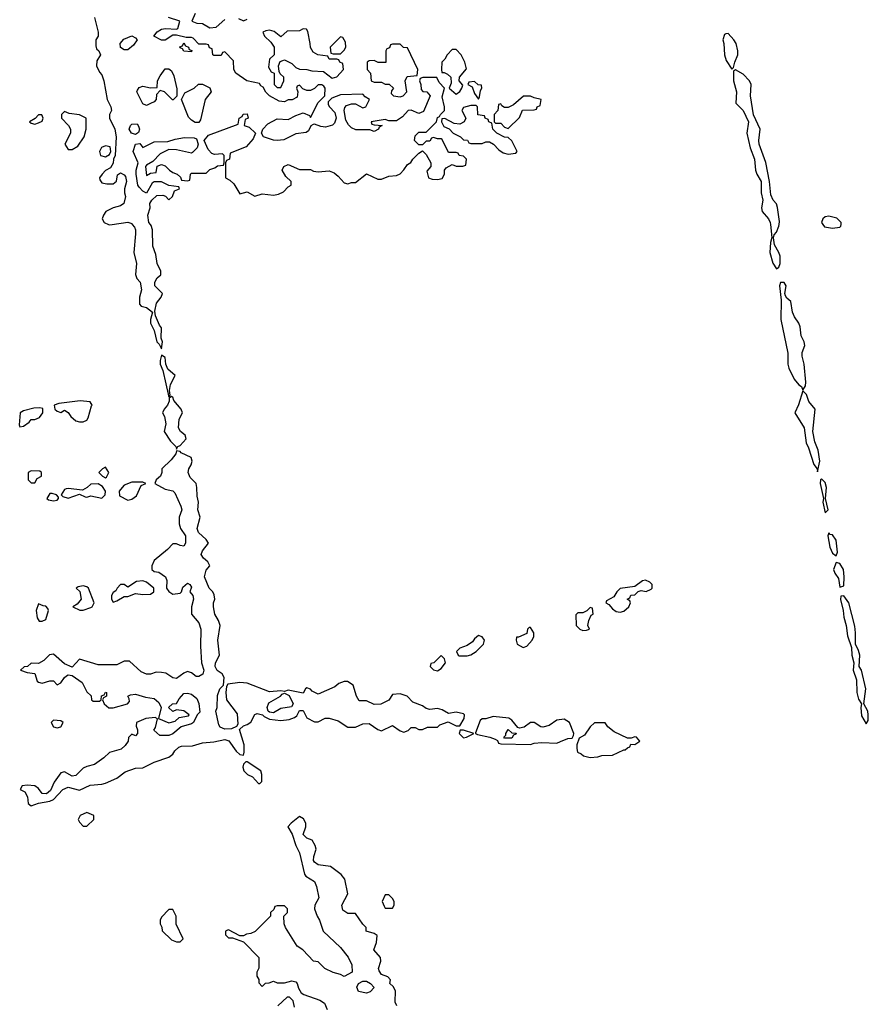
# Model space of a CAD drawing. Header units: inches. Extents: x 2380053 to 2584298, y 380219 to 546618.
# Tile 298 of 656: x 2470489 to 2475042, y 515818 to 521098. Entities that reach past the tile are written whole.
import ezdxf

# ---------------------------------------------------------------- set-up
doc = ezdxf.new("R2010")
doc.units = ezdxf.units.IN
doc.header["$MEASUREMENT"] = 0
doc.layers.add('C4571', color=7, linetype='Continuous')
doc.layers.add('C4572', color=7, linetype='Continuous')

msp = doc.modelspace()

# ---------------------------------------------------------------- linework, layer by layer
at = {"layer": 'C4571', "color": 2, "elevation": 58}
for points in [[(2470965.3, 520000), (2470970, 519998), (2470984.3, 520000)], [(2471093.3, 520000), (2471104.5, 519984.5), (2471110.6, 519970), (2471110.6, 519950), (2471100.7, 519850), (2471114.9, 519790), (2471110.9, 519730.9), (2471118, 519710), (2471134.8, 519690), (2471142.8, 519650), (2471131.3, 519610), (2471131.6, 519571.6), (2471141, 519561), (2471170, 519554.8), (2471201, 519530), (2471191, 519490), (2471191.3, 519470), (2471210.8, 519430.8), (2471224, 519370), (2471237.3, 519357.3), (2471250, 519332), (2471256, 519370), (2471248.7, 519390), (2471250, 519446), (2471239.5, 519459.5), (2471217.2, 519510), (2471214.8, 519534.8), (2471222.7, 519577.3), (2471247.3, 519610), (2471256, 519630), (2471213.6, 519670), (2471213.6, 519690), (2471226.9, 519713.1), (2471246, 519730), (2471246, 519750), (2471227, 519790), (2471218.9, 519838.9), (2471203.3, 519883.3), (2471200.9, 519970), (2471194.2, 519994.2), (2471190, 520000)], [(2474516.6, 520000), (2474524.7, 519930), (2474516.9, 519903.1), (2474514, 519850), (2474530, 519792), (2474550, 519761), (2474562, 519770), (2474569, 519790), (2474569, 519830), (2474562.7, 519850), (2474538, 519890), (2474532.5, 519927.5), (2474536.5, 519943.5), (2474550, 519958), (2474562.7, 519990), (2474563.7, 520000)], [(2474797.2, 520000), (2474806.2, 519986.2), (2474850, 519979.3), (2474890, 519984.7), (2474895.3, 519990), (2474895.7, 520000)], [(2472512.3, 515810), (2472503.7, 515830), (2472505.2, 515890), (2472493.6, 515913.6), (2472475.3, 515930), (2472478, 515950), (2472464.7, 515964.7), (2472430, 515978), (2472416.9, 515996.9), (2472413.6, 516010), (2472426.6, 516050), (2472425.2, 516070), (2472389.3, 516110), (2472404, 516150), (2472407.3, 516187.3), (2472390, 516198), (2472348, 516210), (2472348, 516230), (2472330, 516248), (2472290, 516305.2), (2472250, 516305.6), (2472223.1, 516323.1), (2472216.9, 516350), (2472249.2, 516410), (2472234, 516490), (2472214.5, 516514.5), (2472157, 516557), (2472090, 516565.6), (2472070, 516581.2), (2472065.1, 516590), (2472067, 516610), (2472079, 516650), (2472074, 516670), (2472057.5, 516697.5), (2472029.4, 516709.4), (2472009.4, 516729.4), (2472024, 516770), (2472024, 516790), (2472012.3, 516812.3), (2471990, 516825.2), (2471944.7, 516790), (2471926.8, 516770), (2471950.7, 516730.7), (2471970.8, 516670), (2471990.7, 516630), (2472016.8, 516516.8), (2472024.9, 516504.9), (2472070, 516476), (2472081, 516450), (2472094, 516390), (2472072, 516350), (2472071.3, 516330), (2472084.7, 516290), (2472098, 516270), (2472118, 516210), (2472210, 516122), (2472250.9, 516070.9), (2472271, 516030), (2472272, 515990), (2472230, 515968), (2472210, 515978), (2472170, 515988), (2472126, 516010), (2472090, 516046), (2472066, 516050), (2472008, 516110), (2471978, 516130), (2471915.3, 516230), (2471908, 516250), (2471906, 516290), (2471926, 516310), (2471926, 516330), (2471910, 516346), (2471870, 516346), (2471858, 516342), (2471852.7, 516327.3), (2471834, 516310), (2471834, 516290), (2471752, 516208), (2471730, 516198), (2471705.4, 516194.6), (2471690, 516186), (2471670, 516186), (2471610, 516218), (2471603.6, 516216.4), (2471594, 516210), (2471594, 516190), (2471610, 516174), (2471630, 516174), (2471690, 516154), (2471772, 516070), (2471772.7, 516012.7), (2471762, 515990), (2471762, 515970), (2471771.6, 515951.6), (2471772.7, 515932.7), (2471790, 515914), (2471808.4, 515931.6), (2471827.3, 515932.7), (2471850, 515942), (2471870, 515934), (2471910, 515934), (2471950, 515944.7), (2471970, 515938), (2471978, 515930), (2471984.7, 515904.7), (2471999.6, 515879.6), (2472014, 515870), (2472099.8, 515839.8), (2472123.6, 515823.6), (2472138, 515790)], [(2471963.1, 515803.1), (2471956.4, 515836.4), (2471936.4, 515856.4), (2471923.6, 515856.4), (2471874, 515810)]]:
    msp.add_lwpolyline(points, dxfattribs=at)
for points in [[(2474590, 519688.7), (2474571.6, 519688.4), (2474564.9, 519670), (2474574, 519594), (2474572.4, 519490), (2474610.4, 519310.3), (2474610.4, 519250), (2474614.9, 519230), (2474644.9, 519170), (2474670, 519139.3), (2474684, 519130), (2474690, 519112), (2474705.2, 519134.8), (2474706.8, 519153.2), (2474698, 519250), (2474687.2, 519292.8), (2474687.3, 519312.7), (2474701.2, 519350), (2474697.2, 519370), (2474682.5, 519402.5), (2474677.2, 519450), (2474669.3, 519470), (2474645.1, 519505.1), (2474635.4, 519530), (2474626, 519586), (2474604.4, 519604.4), (2474597, 519617), (2474594.5, 519630), (2474601.2, 519670)], [(2471250, 519298), (2471242, 519270), (2471242, 519250), (2471256.7, 519216.7), (2471290, 519074), (2471296.4, 519083.6), (2471292.3, 519110), (2471298.7, 519141.3), (2471322.7, 519190), (2471284.2, 519224.2), (2471273.3, 519250), (2471270, 519286)], [(2471303.6, 519076.4), (2471291.6, 519068.4), (2471291.6, 519051.6), (2471282, 519030), (2471264.7, 519010), (2471256, 518990), (2471266.8, 518970), (2471274, 518930), (2471264.7, 518890), (2471298.4, 518838.4), (2471326.8, 518810), (2471330, 518794), (2471338, 518810), (2471350, 518814), (2471382.7, 518850), (2471377.2, 518870), (2471351.8, 518890), (2471341.1, 518910), (2471344.4, 518955.6), (2471362.7, 518990), (2471355.1, 519010), (2471316.1, 519056.1), (2471310, 519074)], [(2474690, 519108), (2474667.2, 519032.8), (2474647.3, 518990), (2474697.3, 518910), (2474708.6, 518828.6), (2474721.6, 518801.6), (2474750, 518712), (2474766.8, 518690), (2474770, 518674), (2474782.7, 518730), (2474772.3, 518790), (2474754.5, 518834.5), (2474745.2, 518890), (2474757, 519010), (2474723.7, 519050), (2474710, 519088)], [(2470597.2, 519017.2), (2470564.9, 519015.1), (2470510, 519001.2), (2470491.3, 518990), (2470485.4, 518925.4), (2470490, 518914), (2470510, 518918), (2470540.4, 518939.6), (2470550, 518954), (2470570, 518954), (2470594.6, 518965.4), (2470613.2, 518990), (2470613.6, 519013.6)], [(2470813.2, 519053.2), (2470699.6, 519040.4), (2470674, 519030), (2470678, 519010), (2470690, 518998), (2470710, 518992), (2470730, 519004.7), (2470750, 518991.3), (2470762.8, 518970), (2470790, 518946.8), (2470810, 518940.7), (2470830, 518941), (2470849.2, 518950.8), (2470857.2, 518962.8), (2470873.6, 519026.4), (2470878, 519030), (2470868, 519048)], [(2471330, 518786), (2471326, 518770), (2471302, 518738), (2471252, 518690), (2471252, 518670), (2471244.7, 518650), (2471222, 518630), (2471214, 518610), (2471270, 518581), (2471310, 518572), (2471321, 518561), (2471354, 518490), (2471358.8, 518470), (2471344.7, 518430), (2471345.4, 518394.6), (2471351, 518370), (2471378.8, 518330), (2471378.8, 518290), (2471370, 518275.3), (2471350, 518278), (2471330, 518288), (2471310, 518288), (2471282.8, 518257.2), (2471210, 518198), (2471198, 518170), (2471198, 518150), (2471210, 518138), (2471234.8, 518134.8), (2471272, 518110), (2471278, 518090), (2471276, 518050), (2471290, 518031.3), (2471310, 518018), (2471350, 518022), (2471358, 518030), (2471364.7, 518055.3), (2471390, 518076), (2471402, 518070), (2471410, 518054), (2471402, 518030), (2471418, 518010), (2471422, 517990), (2471411.1, 517948.9), (2471411.3, 517910), (2471450, 517862.8), (2471460.4, 517830), (2471458.5, 517738.5), (2471464, 517650), (2471476.3, 517610), (2471472.1, 517587.9), (2471450, 517575.1), (2471436, 517576), (2471410, 517595.3), (2471390, 517602), (2471370, 517594), (2471330, 517566), (2471310, 517568), (2471273.3, 517593.3), (2471250, 517598), (2471221.4, 517598.6), (2471190, 517589), (2471169.3, 517589.3), (2471140.2, 517600.2), (2471078, 517658), (2471050, 517658), (2471010, 517638), (2470910, 517639), (2470810, 517668), (2470770, 517626), (2470730, 517644), (2470670, 517695.1), (2470648.1, 517691.9), (2470618.4, 517661.6), (2470590, 517645.2), (2470550, 517648), (2470531.3, 517628.7), (2470512.7, 517627.3), (2470494, 517610), (2470530, 517598), (2470570, 517592), (2470582, 517550), (2470590, 517544.7), (2470610, 517541), (2470650, 517552), (2470670, 517552), (2470690, 517532), (2470710, 517542), (2470728.9, 517571.1), (2470740.2, 517579.8), (2470750, 517584.7), (2470770, 517582), (2470823.6, 517543.6), (2470850, 517494), (2470872.7, 517472.7), (2470874, 517450), (2470883.6, 517443.6), (2470916.4, 517443.6), (2470926, 517450), (2470927.3, 517472.7), (2470942, 517478), (2470950, 517492), (2470954, 517490), (2470954, 517470), (2470938, 517462), (2470934, 517450), (2470942, 517430), (2470967.7, 517407.7), (2470990, 517408), (2471068, 517430), (2471078, 517442), (2471076.4, 517456.4), (2471068.7, 517470), (2471083.1, 517476.9), (2471110, 517482), (2471164.5, 517464.5), (2471210, 517457.3), (2471236.1, 517436.1), (2471247.3, 517410), (2471234, 517350), (2471290, 517326.8), (2471323.1, 517336.9), (2471344, 517356), (2471395.3, 517364.7), (2471398, 517370), (2471370, 517392.3), (2471330, 517398), (2471310, 517388.7), (2471288, 517410), (2471308, 517430), (2471330, 517431), (2471343.9, 517456.1), (2471370, 517484.7), (2471390, 517486.8), (2471410, 517481), (2471438.8, 517458.8), (2471450.6, 517430.6), (2471454.8, 517385.2), (2471442, 517370), (2471422, 517330), (2471410, 517322), (2471354.8, 517305.2), (2471310, 517268.7), (2471290, 517259), (2471240.4, 517260.4), (2471208, 517288), (2471218, 517302), (2471228.4, 517348.4), (2471216, 517356), (2471166, 517350), (2471116, 517330), (2471114.8, 517310), (2471122, 517290), (2471122, 517270), (2471110, 517258), (2471090, 517266), (2471072, 517248), (2471071.3, 517230), (2471054.8, 517205.2), (2471034, 517186), (2470970, 517168.7), (2470940.7, 517139.3), (2470890, 517104), (2470850, 517094), (2470830, 517084), (2470790, 517045.2), (2470770, 517042), (2470730, 517064), (2470710, 517059), (2470674.8, 517010), (2470655.2, 516964.8), (2470633.7, 516946.3), (2470610, 516949), (2470590, 516975.3), (2470570, 516989), (2470530, 516994), (2470502, 516990), (2470492, 516970), (2470517.5, 516957.5), (2470530.5, 516930.5), (2470534.4, 516894.4), (2470550, 516882.8), (2470590, 516897.3), (2470650, 516907.3), (2470670, 516916), (2470721.2, 516970), (2470750, 516983), (2470810, 516967.3), (2470867.6, 516992.4), (2470930, 516998), (2470950, 517004), (2471010, 517031), (2471054.8, 517065.2), (2471110, 517084), (2471150, 517086), (2471210, 517116), (2471290, 517144), (2471310, 517158.8), (2471322, 517178), (2471342.5, 517197.5), (2471357.7, 517202.3), (2471415.8, 517204.2), (2471470, 517220.5), (2471530, 517224.9), (2471590, 517238), (2471610.4, 517230.4), (2471650, 517176), (2471670, 517158), (2471690, 517154), (2471694, 517170), (2471693.2, 517210), (2471668.4, 517291.6), (2471689, 517311), (2471710, 517318), (2471729.1, 517330.9), (2471750, 517372), (2471763.1, 517376.9), (2471791, 517371), (2471800.7, 517360.7), (2471830, 517346.8), (2471890, 517340.7), (2471934.6, 517345.4), (2471963.1, 517356.9), (2471975.3, 517364.7), (2471990, 517394), (2472010, 517394), (2472030, 517354), (2472070, 517332), (2472090, 517332), (2472128.4, 517351.6), (2472150, 517352), (2472198, 517338), (2472250, 517304.7), (2472290, 517304.7), (2472330, 517322), (2472363.6, 517323.6), (2472410, 517291.3), (2472430, 517284.7), (2472490, 517314), (2472530, 517284.7), (2472550, 517278), (2472573.6, 517286.4), (2472590, 517302), (2472610, 517302), (2472630, 517292), (2472650, 517292), (2472676.4, 517303.6), (2472730, 517304.7), (2472744, 517316), (2472788, 517332), (2472830, 517311.3), (2472850, 517312), (2472873.2, 517350), (2472875.3, 517370), (2472870, 517375.3), (2472830, 517384), (2472790, 517378), (2472756.5, 517396.5), (2472730, 517404), (2472690, 517399), (2472670, 517404), (2472650, 517419), (2472599, 517439), (2472568.7, 517470), (2472530, 517483.7), (2472490, 517479), (2472470, 517448.7), (2472427.3, 517427.3), (2472390, 517426), (2472350, 517446), (2472310, 517446), (2472295.3, 517470), (2472278, 517530), (2472248.4, 517548.4), (2472230, 517548.7), (2472201, 517539), (2472179.6, 517520.4), (2472090, 517482), (2472058, 517498), (2472050, 517508), (2472030, 517515.3), (2472022, 517510), (2472010, 517486), (2471930, 517502), (2471910, 517495.3), (2471890, 517499), (2471830, 517493.2), (2471710, 517539.3), (2471670, 517543.7), (2471606, 517534), (2471598, 517522), (2471594.8, 517490), (2471598.8, 517450), (2471655.9, 517375.9), (2471659.1, 517320.9), (2471651.6, 517308.4), (2471624.9, 517295.1), (2471590, 517293.3), (2471564.7, 517304.7), (2471557.2, 517317.2), (2471542, 517390), (2471548, 517410), (2471550, 517474), (2471562, 517510), (2471582, 517530), (2471585.2, 517570), (2471575.3, 517590), (2471548, 517608), (2471537.6, 517630), (2471538.7, 517650), (2471560.9, 517690), (2471552.7, 517770), (2471564, 517850), (2471556.5, 517876.5), (2471535.3, 517910), (2471529.3, 517950), (2471529.4, 517970), (2471536, 517990), (2471533.2, 518013.2), (2471525.2, 518030), (2471506, 518050), (2471480.7, 518110), (2471490, 518146), (2471509.3, 518170), (2471499, 518190), (2471474.5, 518210), (2471462, 518230), (2471469.5, 518250), (2471501.2, 518290), (2471489.4, 518310), (2471448.4, 518348.5), (2471440.5, 518370), (2471457, 518430), (2471445.2, 518470), (2471449, 518510), (2471442, 518542), (2471439.3, 518590), (2471436, 518610), (2471403.1, 518643.1), (2471393.6, 518670), (2471397, 518690), (2471409.3, 518710), (2471414, 518730), (2471409.3, 518749.3), (2471355.1, 518775.1), (2471350, 518782)], [(2470950, 518698), (2470934, 518690), (2470914, 518670), (2470934, 518650), (2470950, 518642), (2470955.3, 518644.7), (2470968, 518670)], [(2470550, 518678), (2470534, 518670), (2470534, 518630), (2470550, 518614), (2470570, 518614), (2470583.1, 518636.9), (2470606, 518650), (2470606, 518670), (2470596.4, 518676.4)], [(2470910, 518608.7), (2470870, 518608), (2470851, 518589), (2470825.4, 518574.6), (2470750, 518584), (2470738, 518582), (2470730, 518578), (2470712, 518550), (2470721, 518541), (2470750, 518531.3), (2470810, 518554), (2470839.6, 518539.6), (2470850, 518538), (2470870, 518544.7), (2470930, 518532), (2470948, 518550), (2470948.7, 518570), (2470934, 518594)], [(2471150, 518618), (2471090, 518618), (2471050, 518602), (2471038, 518590), (2471022, 518570), (2471025.4, 518545.4), (2471070, 518521), (2471090, 518526), (2471115.5, 518544.5), (2471140.2, 518599.8), (2471166, 518610)], [(2474790, 518635.3), (2474784.7, 518630), (2474782.8, 518610), (2474802, 518530), (2474798, 518510), (2474810, 518454), (2474826, 518470), (2474812.7, 518530), (2474817.2, 518590), (2474810, 518615.3)], [(2470650, 518558), (2470634, 518530), (2470643.6, 518523.6), (2470670, 518518), (2470690, 518522), (2470698, 518530), (2470698, 518538), (2470686, 518550), (2470663.6, 518556.4)], [(2474830, 518346), (2474824.7, 518330), (2474836, 518270), (2474850, 518238), (2474870, 518222), (2474877.2, 518242.8), (2474870, 518306), (2474850, 518335.3), (2474838, 518338)], [(2474870, 518188), (2474856, 518150), (2474862.8, 518130), (2474882, 518102), (2474890, 518054), (2474910, 518062), (2474912.7, 518110), (2474909, 518150), (2474890, 518182)], [(2470830, 518061.2), (2470802.8, 518057.2), (2470792, 518050), (2470810.9, 518030.9), (2470818.8, 517990), (2470796.9, 517963.1), (2470774, 517950), (2470811.6, 517931.6), (2470830, 517931.3), (2470870, 517946), (2470878, 517950), (2470888.7, 517970), (2470859, 518050), (2470850, 518057.2)], [(2471150, 518089), (2471115.3, 518084.7), (2471070, 518055.3), (2471050, 518068.7), (2471030, 518068.7), (2471011.3, 518050), (2471004.7, 518035.3), (2470990, 518026), (2470982, 518010), (2470982, 517990), (2470990, 517974), (2471010, 517982), (2471050, 518004.7), (2471070, 518004.7), (2471110, 518021), (2471150, 518016), (2471190, 518018), (2471208, 518030), (2471208.7, 518050), (2471170, 518082)], [(2473847.1, 518092.9), (2473830, 518088.7), (2473790, 518058), (2473710, 518048), (2473692, 518030), (2473676.9, 518003.1), (2473638, 517982), (2473634, 517970), (2473650, 517962), (2473670, 517938), (2473690, 517924.7), (2473710, 517921), (2473730, 517926), (2473758, 517950), (2473766, 517970), (2473762, 517982), (2473748, 517990), (2473762, 517998), (2473767.3, 518012.7), (2473790, 518014), (2473808, 518032), (2473823.1, 518036.9), (2473850, 518031.3), (2473876.5, 518043.5), (2473882, 518050), (2473882, 518070), (2473870, 518082)], [(2470590, 517966), (2470578, 517930), (2470582, 517890), (2470592.7, 517872.7), (2470610, 517872), (2470630, 517882), (2470644, 517930), (2470640.2, 517940.2), (2470630, 517953.2), (2470614.6, 517954.6)], [(2474910, 518008), (2474894, 518006), (2474892, 517988), (2474907.3, 517930), (2474910, 517894), (2474922.8, 517850), (2474930, 517794), (2474951.6, 517731.6), (2474954, 517690), (2474964.9, 517650), (2474960.7, 517610), (2474978, 517558), (2474980.7, 517490), (2474990, 517454), (2475004.7, 517430), (2475001, 517410), (2475004.9, 517364.9), (2475030, 517322), (2475040.4, 517339.6), (2475042, 517370), (2475039, 517390), (2475018, 517430), (2475029.2, 517510), (2475005.2, 517610), (2474993.2, 517630), (2474996, 517690), (2474990, 517715.3), (2474972.7, 517750), (2474974, 517810), (2474970, 517846), (2474937.2, 517970)], [(2473550, 517946), (2473532, 517928), (2473510, 517918), (2473483.6, 517916.4), (2473472.7, 517907.3), (2473474, 517850), (2473494, 517830), (2473510, 517822), (2473530, 517824.7), (2473546, 517830), (2473538, 517850), (2473543.1, 517876.9), (2473555.3, 517904.7), (2473566, 517910), (2473562, 517942)], [(2473230, 517838), (2473222, 517838), (2473214, 517830), (2473210, 517806), (2473166, 517786), (2473154, 517786), (2473152, 517770), (2473158, 517750), (2473190, 517731.3), (2473210, 517738), (2473238, 517770), (2473248, 517790), (2473248, 517810)], [(2472950, 517795.3), (2472930, 517778), (2472918.8, 517761.2), (2472890, 517742), (2472850, 517728), (2472832, 517710), (2472842, 517690), (2472847.5, 517687.5), (2472890, 517686.8), (2472910, 517691.3), (2472938, 517710), (2472978, 517750), (2472982, 517770), (2472970, 517788)], [(2472750, 517688), (2472711.1, 517648.9), (2472694, 517646), (2472692, 517630), (2472710, 517612), (2472730, 517606.8), (2472750, 517618), (2472774, 517650), (2472768, 517670)], [(2471850, 517381.2), (2471830, 517384), (2471822, 517390), (2471817.2, 517410), (2471825.1, 517434.9), (2471888.7, 517470), (2471898, 517482), (2471910, 517486.8), (2471934.8, 517474.8), (2471956, 517430), (2471946.8, 517413.2), (2471890, 517403.7)], [(2470670, 517342), (2470658, 517330), (2470670, 517306.8), (2470690, 517301), (2470710, 517306), (2470722, 517330), (2470710, 517339)], [(2473030, 517360.9), (2472989.3, 517349.3), (2472970.7, 517349.3), (2472959.8, 517340.2), (2472934, 517274), (2472934, 517270), (2472945.4, 517265.4), (2473010.9, 517250.9), (2473039.6, 517239.6), (2473052.7, 517232.7), (2473058, 517218), (2473070, 517214), (2473230, 517211.3), (2473250, 517218), (2473290, 517222), (2473370, 517218.8), (2473390, 517227.3), (2473430, 517242.8), (2473454, 517246), (2473460.4, 517259.6), (2473462, 517270), (2473438, 517330), (2473410, 517348), (2473370, 517342), (2473330, 517314), (2473295.3, 517304.7), (2473285.6, 517305.6), (2473250, 517328.7), (2473230, 517328.7), (2473195.3, 517304.7), (2473170, 517298), (2473162, 517302), (2473130, 517342), (2473112.7, 517352.7)], [(2473630, 517328), (2473572.7, 517327.3), (2473550, 517306), (2473518.8, 517261.2), (2473490, 517246), (2473478, 517210), (2473478, 517190), (2473482, 517170), (2473502, 517162), (2473514, 517150), (2473550, 517142), (2473590, 517144.7), (2473612.7, 517152.7), (2473670, 517154), (2473730, 517182), (2473738, 517182), (2473750, 517194), (2473762, 517198), (2473767.3, 517212.7), (2473790, 517212), (2473815.3, 517230), (2473798, 517250), (2473790, 517253.2), (2473770, 517246), (2473750, 517246), (2473678.6, 517278.6), (2473645.2, 517305.2)], [(2472870, 517288.7), (2472852, 517288), (2472847.3, 517270), (2472870, 517246.8), (2472886, 517250), (2472926, 517270)], [(2473090, 517246), (2473086, 517250), (2473098, 517262), (2473098, 517270), (2473110, 517291.3), (2473130, 517274), (2473152, 517272), (2473150, 517266), (2473138, 517262), (2473130, 517246)], [(2471710, 517118), (2471702, 517118), (2471690, 517106), (2471686.8, 517090), (2471692, 517070), (2471712, 517050), (2471737.3, 517037.3), (2471770, 517002), (2471778, 517002), (2471787.3, 517012.7), (2471788.7, 517050), (2471782, 517070)], [(2470850, 516846), (2470814, 516830), (2470802, 516810), (2470810, 516794), (2470830, 516774), (2470850, 516774), (2470886, 516810), (2470886, 516830)], [(2472470, 516406), (2472450, 516406), (2472434, 516370), (2472443.6, 516343.6), (2472450, 516334), (2472490, 516334), (2472498, 516350), (2472498, 516370), (2472490, 516386)], [(2471310, 516326), (2471290, 516326), (2471250, 516286), (2471242, 516270), (2471242, 516250), (2471251.6, 516231.6), (2471252.7, 516212.7), (2471303.6, 516163.6), (2471330, 516154), (2471350, 516154), (2471366, 516170), (2471328.4, 516248.4), (2471328, 516290)], [(2472350, 515878), (2472307.3, 515887.3), (2472298, 515910), (2472306, 515930), (2472330, 515942), (2472350, 515942), (2472372, 515930), (2472391, 515909), (2472370, 515886)]]:
    msp.add_lwpolyline(points, close=True, dxfattribs=at)
at = {"layer": 'C4572', "color": 2, "elevation": 58}
for points in [[(2471431, 521130), (2471412, 521090), (2471438.8, 521078.8), (2471470, 521076.3), (2471510, 521054), (2471542.7, 521057.3), (2471590, 521098)], [(2470890.6, 521110), (2470910.7, 521030), (2470910.8, 521010), (2470898, 520990), (2470896.9, 520956.9), (2470901, 520941), (2470914, 520930), (2470922, 520910), (2470903.6, 520876.4), (2470902, 520850), (2470916.9, 520816.9), (2470930, 520802), (2470941, 520770), (2470958.8, 520670), (2470978.8, 520630), (2470981, 520610), (2470971.3, 520590), (2470971.3, 520570), (2470998.8, 520510), (2471006, 520470), (2471002, 520370), (2470992, 520350), (2470991.1, 520328.9), (2470976.9, 520303.1), (2470950, 520288.7), (2470931.3, 520270), (2470918, 520250), (2470919.6, 520239.6), (2470930, 520222), (2470956.9, 520216.9), (2470990, 520218), (2471008.9, 520231.1), (2471014.6, 520265.4), (2471030, 520276), (2471050, 520266), (2471056.7, 520256.7), (2471062.8, 520230), (2471051, 520190), (2471051, 520170), (2471057.3, 520150), (2471047.1, 520112.9), (2471030, 520099), (2470990, 520089), (2470952, 520070), (2470938, 520050), (2470932, 520030), (2470942, 520010), (2470965.3, 520000)], [(2471190, 520000), (2471182.7, 520010), (2471177.2, 520050), (2471188.7, 520088.7), (2471188, 520112), (2471198, 520130), (2471225.6, 520154.4), (2471256.9, 520156.9), (2471271.3, 520151.3), (2471290, 520132), (2471308, 520150), (2471320.2, 520179.8), (2471346, 520190), (2471342, 520202), (2471288.4, 520208.4), (2471250, 520228), (2471210, 520228), (2471199.6, 520220.4), (2471170, 520168), (2471150, 520179), (2471130, 520199), (2471122.7, 520210), (2471114, 520270), (2471114, 520290), (2471125.2, 520330), (2471098, 520390), (2471110, 520431), (2471134.4, 520434.4), (2471150, 520412), (2471210, 520442), (2471283.6, 520443.6), (2471323.1, 520456.9), (2471374, 520466), (2471424.7, 520464.7), (2471438, 520458), (2471446, 520430), (2471441, 520410), (2471415.3, 520384.7), (2471410, 520382), (2471330, 520399), (2471290, 520402), (2471242, 520378), (2471203.6, 520336.4), (2471170, 520318), (2471164.7, 520310), (2471170, 520262), (2471190, 520274), (2471222, 520278), (2471227.3, 520312.7), (2471250, 520322), (2471270, 520314), (2471292, 520290), (2471310, 520278), (2471334, 520270), (2471352.7, 520252.7), (2471358, 520238), (2471390, 520234), (2471402, 520238), (2471406, 520270), (2471410, 520274), (2471490, 520274), (2471510, 520294), (2471536.4, 520303.6), (2471550, 520314), (2471582, 520318), (2471586, 520330), (2471586, 520370), (2471578, 520378), (2471534.6, 520374.6), (2471520.2, 520380.2), (2471500.7, 520400.7), (2471478, 520450), (2471502, 520478), (2471662, 520538), (2471666, 520570), (2471682, 520578), (2471688.7, 520591.3), (2471710, 520592), (2471714, 520570), (2471698, 520562), (2471694, 520530), (2471721, 520521), (2471754, 520490), (2471741, 520459), (2471703.6, 520416.4), (2471618, 520382), (2471614, 520350), (2471598, 520342), (2471594, 520330), (2471594, 520250), (2471616.9, 520236.9), (2471637.3, 520217.3), (2471670, 520164.7), (2471710, 520174), (2471750, 520151.3), (2471790, 520164.7), (2471850, 520157.3), (2471878, 520162), (2471905.2, 520174.8), (2471930, 520202), (2471946, 520210), (2471946, 520230), (2471916.4, 520256.4), (2471898, 520290), (2471906, 520310), (2471930, 520322), (2471990, 520294), (2472050, 520294), (2472065.4, 520285.4), (2472090, 520282), (2472150, 520287.3), (2472175.9, 520275.9), (2472198.5, 520258.5), (2472230, 520222), (2472250, 520218), (2472270, 520224.7), (2472290, 520224.7), (2472350, 520271.3), (2472410, 520242), (2472430, 520242), (2472470, 520258), (2472510, 520262), (2472530, 520272), (2472550, 520292), (2472570, 520322), (2472588.4, 520331.6), (2472598, 520350), (2472630, 520382), (2472650, 520394), (2472670, 520374), (2472694, 520330), (2472694, 520310), (2472674, 520286), (2472682, 520250), (2472702, 520242), (2472730, 520240.7), (2472754.8, 520245.2), (2472768.7, 520270), (2472768.7, 520291.3), (2472776.4, 520303.6), (2472810, 520322), (2472830, 520312), (2472867.3, 520312.7), (2472882, 520318), (2472886, 520350), (2472870, 520366), (2472846, 520370), (2472842, 520382), (2472830, 520386), (2472790, 520386), (2472755.3, 520455.3), (2472750, 520458), (2472730, 520458), (2472710, 520466), (2472698, 520462), (2472690, 520446), (2472670, 520446), (2472650, 520426), (2472630, 520426), (2472608, 520450), (2472610, 520474), (2472630, 520494), (2472670, 520494), (2472726, 520550), (2472730, 520574), (2472742, 520578), (2472746, 520590), (2472768.7, 520611.3), (2472769, 520630), (2472756, 520684), (2472768, 520730), (2472740.2, 520760.2), (2472727.3, 520787.3), (2472652.7, 520787.3), (2472638, 520782), (2472634, 520770), (2472642, 520750), (2472643.6, 520723.6), (2472652.7, 520712.7), (2472674, 520710), (2472692, 520690), (2472654.8, 520605.2), (2472630, 520594), (2472590, 520613.2), (2472574, 520610), (2472542.8, 520577.2), (2472510, 520555.3), (2472470, 520555.3), (2472450, 520562), (2472374, 520550), (2472378, 520538), (2472390, 520534), (2472434, 520530), (2472418, 520522), (2472414, 520510), (2472390, 520498), (2472367.3, 520507.3), (2472292.7, 520507.3), (2472270, 520518), (2472253.6, 520533.6), (2472238, 520558), (2472229, 520610), (2472233.2, 520626.8), (2472242.7, 520637.3), (2472270, 520646.8), (2472290, 520646), (2472330, 520624.7), (2472346, 520630), (2472366, 520670), (2472343.1, 520683.1), (2472330, 520698), (2472210, 520694), (2472163.6, 520676.4), (2472143.6, 520656.4), (2472143.6, 520643.6), (2472152, 520630), (2472179.1, 520599.1), (2472186.8, 520570), (2472177.3, 520542.7), (2472167.7, 520532.3), (2472130, 520520.9), (2472104.5, 520524.5), (2472070, 520538), (2472063.6, 520536.4), (2472051.6, 520528.4), (2472038.8, 520501.2), (2472026.4, 520493.6), (2471970, 520485.2), (2471906, 520454), (2471870, 520449.2), (2471850, 520451.6), (2471798, 520470), (2471786, 520490), (2471794, 520510), (2471820.1, 520539.9), (2471870, 520566.8), (2471930, 520562), (2471970, 520584), (2472010, 520598), (2472044.7, 520584.7), (2472050, 520574), (2472090, 520654), (2472126, 520690), (2472128, 520730), (2472120.4, 520740.4), (2472110, 520748), (2472090, 520748), (2472071.3, 520728.7), (2472050, 520718), (2472030, 520718), (2472007.3, 520727.3), (2471990, 520746), (2471978, 520742), (2471974, 520730), (2471982, 520710), (2471978, 520682), (2471951.6, 520668.4), (2471930, 520668), (2471910, 520658), (2471880.4, 520660.4), (2471828.9, 520688.9), (2471808.9, 520708.9), (2471795.3, 520735.3), (2471783.1, 520743.1), (2471775.3, 520755.3), (2471708, 520770), (2471648, 520810), (2471638, 520830), (2471636.4, 520876.4), (2471590, 520926), (2471578, 520922), (2471570, 520906), (2471530, 520906), (2471526, 520910), (2471522, 520942), (2471507.3, 520947.3), (2471502, 520962), (2471490, 520966), (2471450, 520966), (2471419, 520999), (2471410, 521002), (2471382, 521002), (2471330, 521014), (2471310, 521014), (2471270, 520988), (2471250, 520988), (2471208, 521010), (2471227.2, 521032.8), (2471250, 521047.3), (2471270.6, 521050.6), (2471330, 521046), (2471338, 521050), (2471348, 521090), (2471288, 521110)], [(2471663.4, 521103.4), (2471690, 521090.8), (2471710, 521101)], [(2474563.7, 520000), (2474565.2, 520014.8), (2474555.1, 520090), (2474549.3, 520110), (2474532.3, 520130), (2474519.1, 520159.1), (2474512.7, 520230), (2474491.5, 520331.5), (2474457, 520430), (2474454, 520450), (2474460.9, 520510), (2474426.6, 520586.6), (2474409.3, 520690), (2474413.3, 520750), (2474403.7, 520770), (2474370, 520805.2), (2474330, 520828), (2474318, 520822), (2474318, 520802), (2474318.8, 520770), (2474334, 520710), (2474331, 520650), (2474371, 520610), (2474399.1, 520550), (2474390.7, 520490), (2474407.7, 520410), (2474430.7, 520350), (2474437.1, 520290), (2474443.8, 520270), (2474468, 520230), (2474468, 520170), (2474475.5, 520130), (2474468.4, 520088.4), (2474473, 520070), (2474506, 520030), (2474515.5, 520010), (2474516.6, 520000)], [(2474895.7, 520000), (2474896, 520010), (2474872.8, 520032.8), (2474830, 520043.6), (2474810, 520040.9), (2474797.3, 520030), (2474790.7, 520010), (2474797.2, 520000)], [(2470984.3, 520000), (2471070, 520012), (2471090, 520004.7), (2471093.3, 520000)]]:
    msp.add_lwpolyline(points, dxfattribs=at)
for points in [[(2472010, 521048), (2471990, 521038), (2471923.6, 521036.4), (2471890, 521006), (2471854, 521034), (2471830, 521042), (2471810, 521038), (2471794, 521030), (2471802, 521010), (2471836.9, 520976.9), (2471854, 520950), (2471854, 520910), (2471830, 520886), (2471823.6, 520843.6), (2471838, 520818), (2471854, 520810), (2471854, 520750), (2471870, 520734), (2471890, 520734), (2471906, 520770), (2471906, 520790), (2471887.3, 520807.3), (2471880.4, 520820.4), (2471878, 520850), (2471887.3, 520872.7), (2471900.4, 520879.6), (2471910, 520882), (2471950, 520862), (2471970, 520842), (2471990, 520832), (2472030, 520831.3), (2472056.4, 520823.6), (2472119.6, 520819.6), (2472164.7, 520784.7), (2472190, 520792), (2472226, 520830), (2472222, 520862), (2472206, 520870), (2472202, 520882), (2472190, 520886), (2472150, 520886), (2472142, 520902), (2472088.4, 520908.4), (2472063.1, 520923.1), (2472048.4, 520948.4), (2472048, 520970), (2472034.6, 521034.6), (2472027.3, 521047.3)], [(2474290, 521022.7), (2474278, 521022), (2474270, 521018), (2474260.7, 520990), (2474267.3, 520970), (2474270.8, 520910), (2474278.8, 520878.8), (2474310, 520832), (2474319, 520841), (2474325.2, 520870), (2474342.7, 520910), (2474341.2, 520930), (2474333.2, 520970), (2474321.2, 520990)], [(2471070, 520935.3), (2471050, 520936), (2471030, 520949.3), (2471027.6, 520970), (2471047, 520993), (2471090, 521010.8), (2471110, 521001), (2471118.8, 520990), (2471098.8, 520961.2)], [(2471410, 520926), (2471370, 520928), (2471362, 520942), (2471350, 520946), (2471348.4, 520951.6), (2471362, 520958), (2471370, 520974), (2471378, 520958), (2471394, 520950), (2471398, 520938), (2471412.7, 520932.7)], [(2472210, 521006), (2472154, 520950), (2472158, 520918), (2472170, 520914), (2472210, 520914), (2472230, 520934), (2472238, 520950), (2472236.4, 520976.4), (2472222, 521002)], [(2472530, 520966), (2472490, 520966), (2472478, 520962), (2472472.7, 520947.3), (2472458, 520942), (2472454, 520930), (2472452.7, 520867.3), (2472412.7, 520867.3), (2472390, 520878), (2472363.6, 520876.4), (2472354, 520870), (2472354, 520830), (2472371.6, 520811.6), (2472374, 520770), (2472390, 520762), (2472430, 520762), (2472450, 520752), (2472472, 520752), (2472494, 520730), (2472483.6, 520716.4), (2472482, 520702), (2472494, 520690), (2472530, 520684.7), (2472546, 520690), (2472566, 520710), (2472558, 520770), (2472567.3, 520792.7), (2472622, 520798), (2472626, 520830), (2472570, 520946), (2472548.4, 520948.4)], [(2472830, 520938), (2472810, 520938), (2472782, 520910), (2472770, 520886), (2472754, 520870), (2472752, 520830), (2472754, 520814), (2472766, 520814), (2472784.7, 520804.7), (2472802, 520790), (2472803.6, 520756.4), (2472794, 520730), (2472830, 520698), (2472850, 520712), (2472862, 520730), (2472866, 520746), (2472846, 520770), (2472848, 520790), (2472886, 520834), (2472878, 520870), (2472858, 520910)], [(2471308.4, 520668.4), (2471266, 520710), (2471242, 520718), (2471223.6, 520696.4), (2471222, 520670), (2471210, 520658), (2471190, 520648), (2471170, 520638), (2471150, 520646), (2471118, 520710), (2471120.4, 520719.6), (2471130, 520734), (2471150, 520742), (2471190, 520732), (2471226, 520734), (2471228.7, 520770), (2471242.7, 520797.3), (2471270, 520834), (2471290, 520834), (2471303.6, 520823.6), (2471316.9, 520796.9), (2471332.7, 520727.3), (2471332.7, 520687.3), (2471311.6, 520668.4)], [(2472930, 520766), (2472898, 520762), (2472894, 520750), (2472916.9, 520736.9), (2472930, 520702), (2472950, 520672), (2472956, 520684), (2472961.2, 520718.8), (2472968, 520730), (2472966, 520746), (2472948.4, 520748.4)], [(2471430, 520546), (2471410, 520558), (2471394.6, 520574.6), (2471358, 520670), (2471375.3, 520704.7), (2471426, 520730), (2471448.4, 520751.6), (2471470, 520752), (2471510, 520732), (2471516, 520710), (2471484.7, 520670), (2471459.6, 520560.4), (2471450, 520546)], [(2473230, 520688), (2473192.7, 520687.3), (2473138.8, 520641.2), (2473110, 520626), (2473090, 520626), (2473075.3, 520635.3), (2473070, 520646), (2473058, 520642), (2473054, 520610), (2473034, 520590), (2473034, 520550), (2473042, 520542), (2473070, 520542), (2473090, 520522), (2473110, 520514), (2473170, 520574), (2473187.3, 520612.7), (2473250, 520614), (2473262, 520618), (2473266, 520630), (2473282, 520638), (2473286, 520670), (2473250, 520678)], [(2470730, 520606), (2470714, 520590), (2470714, 520570), (2470751.1, 520531.1), (2470762, 520510), (2470762, 520490), (2470732, 520430), (2470750, 520402), (2470770, 520402), (2470800.4, 520419.6), (2470835.3, 520470), (2470846, 520510), (2470846, 520570), (2470810, 520588), (2470755.3, 520595.3)], [(2472938, 520638), (2472910, 520637.2), (2472870, 520626), (2472862, 520610), (2472882, 520570), (2472874, 520550), (2472850, 520538), (2472820.4, 520540.4), (2472770, 520568), (2472754, 520566), (2472752, 520550), (2472765.4, 520525.4), (2472792.7, 520512.7), (2472814, 520490), (2472854, 520470), (2472870, 520454), (2472892, 520452), (2472898, 520438), (2472910, 520434), (2472970, 520434), (2472990, 520442), (2473010, 520442), (2473031, 520431), (2473059.6, 520399.6), (2473083.6, 520383.6), (2473110, 520376), (2473150, 520382), (2473158, 520390), (2473130, 520448), (2473110, 520466), (2473090, 520468), (2473048.9, 520488.9), (2473028, 520510), (2473022, 520542), (2473006, 520550), (2473002, 520562), (2472986, 520570), (2472982, 520582), (2472947.3, 520587.3), (2472946, 520630)], [(2470590, 520588), (2470571.6, 520568.4), (2470542, 520550), (2470550, 520542), (2470570, 520538), (2470590, 520544.7), (2470610, 520554), (2470615.3, 520570), (2470607.3, 520587.3)], [(2471110, 520481.2), (2471089.2, 520490), (2471076, 520510), (2471082.7, 520530), (2471090, 520537.3), (2471118.5, 520538.5), (2471127.1, 520527.1), (2471132, 520510), (2471126.8, 520493.2)], [(2470950, 520422), (2470927.1, 520412.9), (2470918, 520390), (2470922, 520370), (2470950, 520362), (2470970, 520374), (2470978, 520390), (2470975.3, 520415.3)]]:
    msp.add_lwpolyline(points, close=True, dxfattribs=at)

doc.saveas('drawing.dxf')
